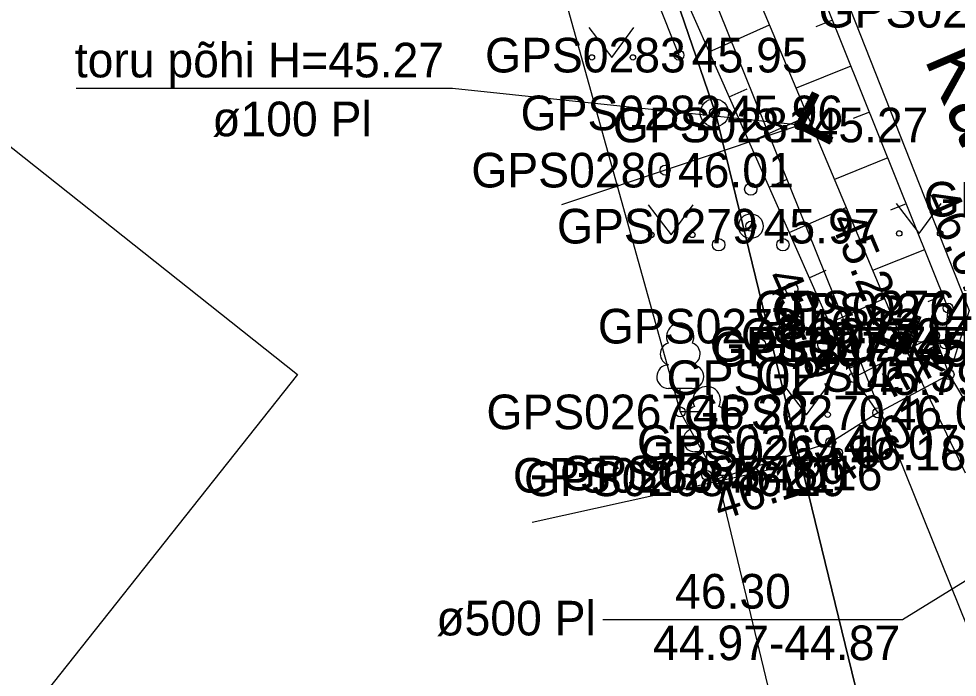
# Model space of a CAD drawing. Extents: x 551623 to 559850, y 6561220 to 6567135.
# Drawn here: x 557150.11 to 557169.09, y 6565381.94 to 6565395.26 of the extents above; entities that cross this region are included whole.
import ezdxf

# ---------------------------------------------------------------- set-up
doc = ezdxf.new("R2010")
doc.units = 0
for name, color, linetype in [('DTRASS', 7, 'Continuous'), ('HALJASTUS', 7, 'Continuous'), ('Hoone Elu- või ühiskondlik hoone', 7, 'Continuous'), ('KORGUS-EH2000', 7, 'Continuous'), ('MOOTKORG-EH2000', 7, 'Continuous'), ('MOOTMPUNKT', 7, 'Continuous'), ('MOOTNR', 7, 'Continuous'), ('MOOTPIIR', 7, 'Continuous'), ('MPKAABEL', 7, 'Continuous'), ('PIIR', 7, 'Continuous'), ('PIIRIMLEITUD', 7, 'Continuous'), ('PUU', 7, 'Continuous'), ('RELJEEF', 7, 'Continuous'), ('TEE', 7, 'Continuous'), ('TRUUP', 7, 'Continuous'), ('VTRASS', 7, 'Continuous')]:
    doc.layers.add(name, color=color, linetype=linetype)

msp = doc.modelspace()

# ---------------------------------------------------------------- linework, layer by layer
at = {"layer": 'DTRASS'}
for p, q in [((557166.156, 6565393.776), (557165.809, 6565393.08)), ((557166.219, 6565393.744), (557165.904, 6565393.111)), ((557166.234, 6565393.615), (557165.981, 6565393.426)), ((557166.283, 6565393.713), (557166, 6565393.143)), ((557166.259, 6565393.665), (557166.006, 6565393.475)), ((557166.282, 6565393.713), (557166.031, 6565393.525)), ((557166.257, 6565393.726), (557166.055, 6565393.575)), ((557166.232, 6565393.738), (557166.08, 6565393.625)), ((557166.207, 6565393.751), (557166.105, 6565393.674)), ((557166.182, 6565393.763), (557166.13, 6565393.724)), ((557166.283, 6565393.713), (557166.156, 6565393.776)), ((557166.16, 6565393.466), (557165.907, 6565393.276)), ((557166.185, 6565393.516), (557165.932, 6565393.326)), ((557166.21, 6565393.565), (557165.956, 6565393.376)), ((557166.061, 6565393.267), (557165.81, 6565393.079)), ((557166.086, 6565393.317), (557165.833, 6565393.127)), ((557166.111, 6565393.366), (557165.857, 6565393.177)), ((557166.135, 6565393.416), (557165.882, 6565393.227)), ((557165.904, 6565393.111), (557161.088, 6565391.498)), ((557165.809, 6565393.08), (557166.505, 6565392.733)), ((557166.036, 6565393.217), (557165.835, 6565393.067)), ((557166.012, 6565393.167), (557165.86, 6565393.054)), ((557166.013, 6565393.137), (557165.885, 6565393.042)), ((557165.904, 6565393.111), (557166.537, 6565392.796)), ((557166.038, 6565393.125), (557165.91, 6565393.029)), ((557166.063, 6565393.112), (557165.935, 6565393.017)), ((557166.088, 6565393.1), (557165.96, 6565393.004)), ((557166.113, 6565393.087), (557165.985, 6565392.992)), ((557166, 6565393.143), (557166.569, 6565392.86)), ((557166.138, 6565393.075), (557166.01, 6565392.979)), ((557166.163, 6565393.062), (557166.035, 6565392.967)), ((557166.188, 6565393.05), (557166.06, 6565392.954)), ((557166.213, 6565393.037), (557166.085, 6565392.942)), ((557166.238, 6565393.025), (557166.11, 6565392.929)), ((557166.263, 6565393.012), (557166.136, 6565392.917)), ((557166.288, 6565393), (557166.161, 6565392.904)), ((557166.313, 6565392.987), (557166.186, 6565392.892)), ((557166.338, 6565392.975), (557166.211, 6565392.879)), ((557166.363, 6565392.962), (557166.236, 6565392.867)), ((557166.389, 6565392.95), (557166.261, 6565392.854)), ((557166.414, 6565392.937), (557166.286, 6565392.842)), ((557166.439, 6565392.925), (557166.311, 6565392.829)), ((557166.464, 6565392.912), (557166.336, 6565392.817)), ((557166.489, 6565392.9), (557166.361, 6565392.804)), ((557166.514, 6565392.887), (557166.386, 6565392.792)), ((557166.539, 6565392.875), (557166.411, 6565392.78)), ((557166.564, 6565392.862), (557166.436, 6565392.767)), ((557166.569, 6565392.86), (557166.505, 6565392.733)), ((557166.549, 6565392.82), (557166.461, 6565392.755)), ((557166.524, 6565392.77), (557166.486, 6565392.742))]:
    msp.add_line(p, q, dxfattribs=at)
msp.add_lwpolyline([(557165.904, 6565393.111), (557158.884, 6565393.849), (557151.274, 6565393.849)], dxfattribs=at)
at = {"layer": 'HALJASTUS'}
for p, q in [((557161.914, 6565398.395), (557163.461, 6565394.525)), ((557161.639, 6565395.086), (557162.102, 6565394.479)), ((557162.102, 6565394.479), (557162.548, 6565395.086)), ((557162.842, 6565391.497), (557163.305, 6565390.89)), ((557163.305, 6565390.89), (557163.751, 6565391.497)), ((557167.853, 6565391.525), (557168.317, 6565390.919)), ((557168.317, 6565390.919), (557168.762, 6565391.525)), ((557165.579, 6565387.861), (557166.042, 6565387.254)), ((557166.042, 6565387.254), (557166.488, 6565387.861))]:
    msp.add_line(p, q, dxfattribs=at)
for centre in [(557161.701, 6565394.479), (557162.53, 6565394.479), (557167.916, 6565390.919), (557168.744, 6565390.919), (557162.904, 6565390.89), (557163.733, 6565390.89), (557165.641, 6565387.254), (557166.47, 6565387.254)]:
    msp.add_circle(centre, 0.055, dxfattribs=at)
at = {"layer": 'Hoone Elu- või ühiskondlik hoone'}
msp.add_lwpolyline([(557128.263, 6565376.919), (557133.615, 6565384.571), (557142.803, 6565389.027), (557147.337, 6565394.742), (557155.748, 6565388.068), (557148.816, 6565379.332), (557148.376, 6565380.469), (557140.459, 6565376.63), (557136.588, 6565371.096)], close=True, dxfattribs=at)
at = {"layer": 'KORGUS-EH2000'}
for centre in [(557163.461, 6565394.525), (557168.006, 6565388.676), (557168.924, 6565388.067), (557166.994, 6565388.002), (557166.532, 6565386.694), (557164.249, 6565385.957)]:
    msp.add_circle(centre, 0.1, dxfattribs=at)
at = {"layer": 'MOOTMPUNKT'}
for centre in [(557163.461, 6565394.525), (557164.179, 6565393.356), (557165.904, 6565393.111), (557163.182, 6565392.199), (557164.915, 6565391.066), (557168.904, 6565389.41), (557165.742, 6565389.044), (557168.633, 6565388.853), (557168.006, 6565388.676), (557168.048, 6565388.579), (557168.845, 6565388.684), (557168.924, 6565388.067), (557166.994, 6565388.002), (557163.488, 6565387.31), (557167.482, 6565387.291), (557166.532, 6565386.694), (557166.671, 6565386.48), (557164.023, 6565386.027), (557164.249, 6565385.957), (557164.975, 6565386.073)]:
    msp.add_circle(centre, 0.1, dxfattribs=at)
at = {"layer": 'MOOTPIIR'}
msp.add_lwpolyline([(557083.68, 6565476.148), (557106.788, 6565458.587), (557127.204, 6565442.668), (557129.68, 6565440.157), (557133.054, 6565437.26), (557137.649, 6565432.941), (557138.081, 6565432.718), (557143.073, 6565427.619), (557153.99, 6565415.85), (557157.091, 6565406.886), (557158.082, 6565405.849), (557159.483, 6565401.681), (557163.488, 6565387.31), (557164.249, 6565385.957), (557167.544, 6565372.263)], dxfattribs=at)
at = {"layer": 'MPKAABEL'}
msp.add_lwpolyline([(557160.492, 6565385.078), (557164.975, 6565386.073), (557166.671, 6565386.48)], dxfattribs=at)
at = {"layer": 'PIIR'}
msp.add_lwpolyline([(557086.02, 6565487.88), (557133.47, 6565450.53), (557145.33, 6565440.92), (557155.41, 6565430.98), (557162.63, 6565421.27), (557167.88, 6565412.66), (557172.3, 6565401.51), (557178.6, 6565401.44), (557169.97, 6565369.7), (557164.21, 6565393.33), (557161.2, 6565402.1), (557158.24, 6565407.74), (557153.99, 6565415.85), (557147.7, 6565424.25), (557138.51, 6565433.32), (557128.11, 6565441.77), (557080.53, 6565479.22)], dxfattribs=at)
msp.add_lwpolyline([(557158.24, 6565407.74), (557161.2, 6565402.1), (557164.21, 6565393.33), (557169.97, 6565369.7), (557166.6, 6565354.15), (557109.59, 6565348.17), (557100.49, 6565372.98), (557099.01, 6565376.8)], close=True, dxfattribs=at)
at = {"layer": 'PIIRIMLEITUD'}
msp.add_circle((557164.179, 6565393.356), 0.285, dxfattribs=at)
at = {"layer": 'PUU'}
for p, q in [((557163.728, 6565387.785), (557163.248, 6565387.785)), ((557163.488, 6565387.31), (557163.488, 6565387.785)), ((557163.868, 6565387.31), (557163.488, 6565387.31)), ((557164.263, 6565386.502), (557163.783, 6565386.502)), ((557164.023, 6565386.027), (557164.023, 6565386.502)), ((557164.403, 6565386.027), (557164.023, 6565386.027))]:
    msp.add_line(p, q, dxfattribs=at)
for centre, radius in [((557164.915, 6565391.816), 0.125), ((557164.915, 6565391.066), 0.25), ((557164.265, 6565390.691), 0.125), ((557165.565, 6565390.691), 0.125), ((557165.742, 6565389.794), 0.125), ((557165.742, 6565389.044), 0.25), ((557165.092, 6565388.669), 0.125), ((557166.392, 6565388.669), 0.125)]:
    msp.add_circle(centre, radius, dxfattribs=at)
for centre, radius, start, end in [((557163.488, 6565388.83), 0.277, 332.5799, 207.4201), ((557163.318, 6565388.483), 0.233, 109.0217, 253.1415), ((557163.658, 6565388.483), 0.233, 286.8508, 70.9859), ((557163.251, 6565388.023), 0.238, 90.0016, 269.3953), ((557163.726, 6565388.023), 0.238, 270.6047, 89.9984), ((557164.023, 6565387.547), 0.277, 332.5799, 207.4201), ((557163.853, 6565387.199), 0.233, 109.0217, 253.1415), ((557164.193, 6565387.199), 0.233, 286.8508, 70.9859), ((557163.786, 6565386.739), 0.238, 90.0016, 269.3953), ((557164.261, 6565386.739), 0.238, 270.6047, 89.9984)]:
    msp.add_arc(centre, radius, start, end, dxfattribs=at)
at = {"layer": 'RELJEEF'}
for p, q in [((557164.072, 6565394.595), (557165.292, 6565395.136)), ((557166.568, 6565395.231), (557166.23, 6565395.095)), ((557166.94, 6565394.302), (557165.829, 6565393.857)), ((557164.477, 6565393.681), (557164.838, 6565393.841)), ((557164.882, 6565392.766), (557166.067, 6565393.292)), ((557167.313, 6565393.374), (557166.984, 6565393.242)), ((557167.685, 6565392.446), (557166.604, 6565392.013)), ((557165.287, 6565391.852), (557165.637, 6565392.007)), ((557165.693, 6565390.938), (557166.842, 6565391.447)), ((557168.057, 6565391.518), (557167.738, 6565391.39)), ((557168.43, 6565390.59), (557167.379, 6565390.168)), ((557166.098, 6565390.024), (557166.437, 6565390.174)), ((557168.802, 6565389.662), (557168.492, 6565389.537)), ((557166.503, 6565389.11), (557167.617, 6565389.603)), ((557168.38, 6565388.722), (557167.973, 6565388.755)), ((557168.845, 6565388.684), (557168.692, 6565388.696)), ((557166.908, 6565388.195), (557167.237, 6565388.341))]:
    msp.add_line(p, q, dxfattribs=at)
for points in [[(557168.845, 6565388.684), (557168.904, 6565389.41), (557164.025, 6565401.568), (557161.386, 6565407.904), (557156.265, 6565416.907), (557150.349, 6565424.336), (557145.596, 6565429.355)], [(557157.737, 6565406.301), (557160.051, 6565407.411), (557162.766, 6565401.147), (557168.006, 6565388.676), (557168.067, 6565388.559)], [(557158.082, 6565405.849), (557159.531, 6565406.23), (557161.543, 6565400.299), (557166.994, 6565388.002)]]:
    msp.add_lwpolyline(points, dxfattribs=at)
at = {"layer": 'TEE'}
for points in [[(557144.791, 6565429.513), (557145.16, 6565429.837), (557145.495, 6565430.605), (557146.525, 6565430.909), (557151.594, 6565425.189), (557157.06, 6565417.237), (557161.835, 6565408.091), (557162.808, 6565405.636), (557164.43, 6565401.783), (557169.329, 6565389.362), (557168.924, 6565388.067), (557173.251, 6565380.787)], [(557168.924, 6565388.067), (557168.633, 6565388.853), (557166.994, 6565388.002), (557167.482, 6565387.291), (557168.924, 6565388.067)], [(557167.482, 6565387.291), (557166.532, 6565386.694), (557164.249, 6565385.957)]]:
    msp.add_lwpolyline(points, dxfattribs=at)
at = {"layer": 'TRUUP'}
for p, q in [((557168.005, 6565388.67), (557168.216, 6565389.27)), ((557168.214, 6565389.265), (557168.324, 6565389.15)), ((557168.216, 6565389.27), (557168.35, 6565389.223)), ((557168.258, 6565389.255), (557168.334, 6565389.176)), ((557168.048, 6565388.579), (557168.283, 6565389.246)), ((557168.092, 6565388.489), (557168.35, 6565389.223)), ((557168.149, 6565389.08), (557168.259, 6565388.965)), ((557168.158, 6565389.106), (557168.269, 6565388.991)), ((557168.167, 6565389.133), (557168.278, 6565389.018)), ((557168.177, 6565389.159), (557168.287, 6565389.044)), ((557168.186, 6565389.185), (557168.296, 6565389.071)), ((557168.195, 6565389.212), (557168.306, 6565389.097)), ((557168.205, 6565389.238), (557168.315, 6565389.123)), ((557168.31, 6565389.237), (557168.343, 6565389.203)), ((557167.405, 6565388.881), (557167.358, 6565388.747)), ((557167.404, 6565388.88), (557167.622, 6565388.654)), ((557167.405, 6565388.881), (557168.005, 6565388.67)), ((557168.084, 6565388.895), (557168.194, 6565388.78)), ((557168.093, 6565388.921), (557168.204, 6565388.807)), ((557168.102, 6565388.948), (557168.213, 6565388.833)), ((557168.112, 6565388.974), (557168.222, 6565388.859)), ((557168.121, 6565389.001), (557168.231, 6565388.886)), ((557168.13, 6565389.027), (557168.241, 6565388.912)), ((557168.139, 6565389.053), (557168.25, 6565388.939)), ((557167.358, 6565388.747), (557168.092, 6565388.489)), ((557167.367, 6565388.774), (557167.413, 6565388.727)), ((557167.377, 6565388.801), (557167.465, 6565388.709)), ((557167.381, 6565388.814), (557168.048, 6565388.579)), ((557167.386, 6565388.827), (557167.517, 6565388.691)), ((557167.395, 6565388.854), (557167.57, 6565388.672)), ((557167.455, 6565388.863), (557167.675, 6565388.635)), ((557167.508, 6565388.845), (557167.727, 6565388.617)), ((557167.56, 6565388.826), (557167.779, 6565388.598)), ((557167.613, 6565388.808), (557167.832, 6565388.58)), ((557167.665, 6565388.79), (557167.884, 6565388.562)), ((557167.717, 6565388.771), (557167.937, 6565388.543)), ((557167.77, 6565388.753), (557167.989, 6565388.525)), ((557167.822, 6565388.734), (557168.041, 6565388.506)), ((557167.875, 6565388.716), (557168.092, 6565388.49)), ((557167.927, 6565388.697), (557168.101, 6565388.516)), ((557168.009, 6565388.684), (557168.12, 6565388.569)), ((557168.019, 6565388.71), (557168.129, 6565388.595)), ((557168.028, 6565388.737), (557168.139, 6565388.622)), ((557168.037, 6565388.763), (557168.148, 6565388.648)), ((557168.047, 6565388.789), (557168.157, 6565388.674)), ((557168.056, 6565388.816), (557168.166, 6565388.701)), ((557168.065, 6565388.842), (557168.176, 6565388.727)), ((557168.074, 6565388.869), (557168.185, 6565388.754)), ((557167.979, 6565388.679), (557168.111, 6565388.542)), ((557168.048, 6565388.579), (557172.382, 6565379.544))]:
    msp.add_line(p, q, dxfattribs=at)
msp.add_lwpolyline([(557176.919, 6565388.617), (557167.982, 6565383.106), (557161.925, 6565383.106)], dxfattribs=at)
at = {"layer": 'VTRASS'}
msp.add_lwpolyline([(557074.832, 6565487.185), (557086.837, 6565478.124), (557098.322, 6565467.615), (557113.182, 6565455.735), (557132.832, 6565440.255), (557143.572, 6565430.685), (557150.882, 6565422.295), (557154.292, 6565417.165), (557161.032, 6565403.465), (557169.662, 6565382.045), (557172.292, 6565370.285), (557172.182, 6565358.175), (557171.032, 6565351.615), (557169.532, 6565344.075), (557162.002, 6565307.055), (557155.322, 6565276.245), (557152.172, 6565261.595), (557151.382, 6565257.755)], dxfattribs=at)

# ---------------------------------------------------------------- texts
at = {"layer": 'DTRASS'}
for s, p in [('toru põhi H=45.27', (557151.245, 6565394.075)), ('ø100 Pl', (557154.024, 6565392.885))]:
    msp.add_text(s, height=0.7, dxfattribs=at).set_placement(p)
at = {"layer": 'KORGUS-EH2000'}
msp.add_text(' 45.95', height=0.7, dxfattribs=at).set_placement((557163.461, 6565394.175))
for s, rotation, p in [(' 46.07', 293.8922, (557168.29, 6565391.887)), (' 45.22', 292.7897, (557166.401, 6565391.42)), (' 45.79', 293.9067, (557165.091, 6565390.272)), (' 46.07', 32.1711, (557166.495, 6565385.64)), (' 46.19', 17.8942, (557164.041, 6565385.027))]:
    msp.add_text(s, height=0.7, rotation=rotation, dxfattribs=at).set_placement(p)
at = {"layer": 'MOOTKORG-EH2000'}
for s, p in [(' 45.95', (557163.461, 6565394.175)), (' 45.96', (557164.179, 6565393.006)), (' 45.27', (557165.904, 6565392.762)), (' 46.01', (557163.182, 6565391.849)), (' 45.97', (557164.915, 6565390.716)), (' 46.13', (557165.742, 6565388.694)), (' 45.68', (557168.633, 6565388.503)), (' 45.22', (557168.006, 6565388.326)), (' 45.39', (557168.048, 6565388.229)), (' 45.79', (557166.994, 6565387.652)), (' 46.22', (557163.488, 6565386.96)), (' 46.03', (557167.482, 6565386.941)), (' 46.07', (557166.532, 6565386.344)), (' 46.18', (557166.671, 6565386.13)), (' 46.16', (557164.975, 6565385.723)), (' 46.21', (557164.023, 6565385.677)), (' 46.19', (557164.249, 6565385.607))]:
    msp.add_text(s, height=0.7, dxfattribs=at).set_placement(p)
at = {"layer": 'MOOTNR'}
for s, p in [('GPS0254 ', (557166.286, 6565395.082)), ('GPS0283 ', (557159.541, 6565394.175)), ('GPS0282 ', (557160.26, 6565393.006)), ('GPS0281 ', (557162.124, 6565392.762)), ('GPS0280 ', (557159.263, 6565391.849)), ('GPS0091 ', (557168.413, 6565391.261)), ('GPS0279 ', (557160.995, 6565390.716)), ('GPS0276 ', (557164.984, 6565389.06)), ('GPS0274 ', (557165.34, 6565389.012)), ('GPS0278 ', (557161.823, 6565388.694)), ('GPS0272 ', (557164.714, 6565388.503)), ('GPS0277 ', (557164.086, 6565388.326)), ('GPS0072 ', (557164.128, 6565388.229)), ('GPS0275 ', (557164.925, 6565388.334)), ('GPS0271 ', (557163.214, 6565387.652)), ('GPS0273 ', (557165.005, 6565387.717)), ('GPS0267 ', (557159.569, 6565386.96)), ('GPS0270 ', (557163.562, 6565386.941)), ('GPS0269 ', (557162.613, 6565386.344)), ('GPS0264 ', (557162.681, 6565386.13)), ('GPS0265 ', (557161.055, 6565385.723)), ('GPS0266 ', (557160.104, 6565385.677)), ('GPS0268 ', (557160.329, 6565385.607))]:
    msp.add_text(s, height=0.7, dxfattribs=at).set_placement(p)
at = {"layer": 'TEE'}
for s, height, rotation, p in [('Kaevu tee', 1.2, 293.2006, (557168.414, 6565394.453)), ('mk', 0.7, 28.2279, (557167.76, 6565387.577))]:
    msp.add_text(s, height=height, rotation=rotation, dxfattribs=at).set_placement(p)
at = {"layer": 'TRUUP'}
for s, p in [('46.30', (557163.384, 6565383.333)), ('ø500 Pl', (557158.555, 6565382.79)), ('44.97-44.87', (557162.939, 6565382.29))]:
    msp.add_text(s, height=0.7, dxfattribs=at).set_placement(p)

doc.saveas('drawing.dxf')
